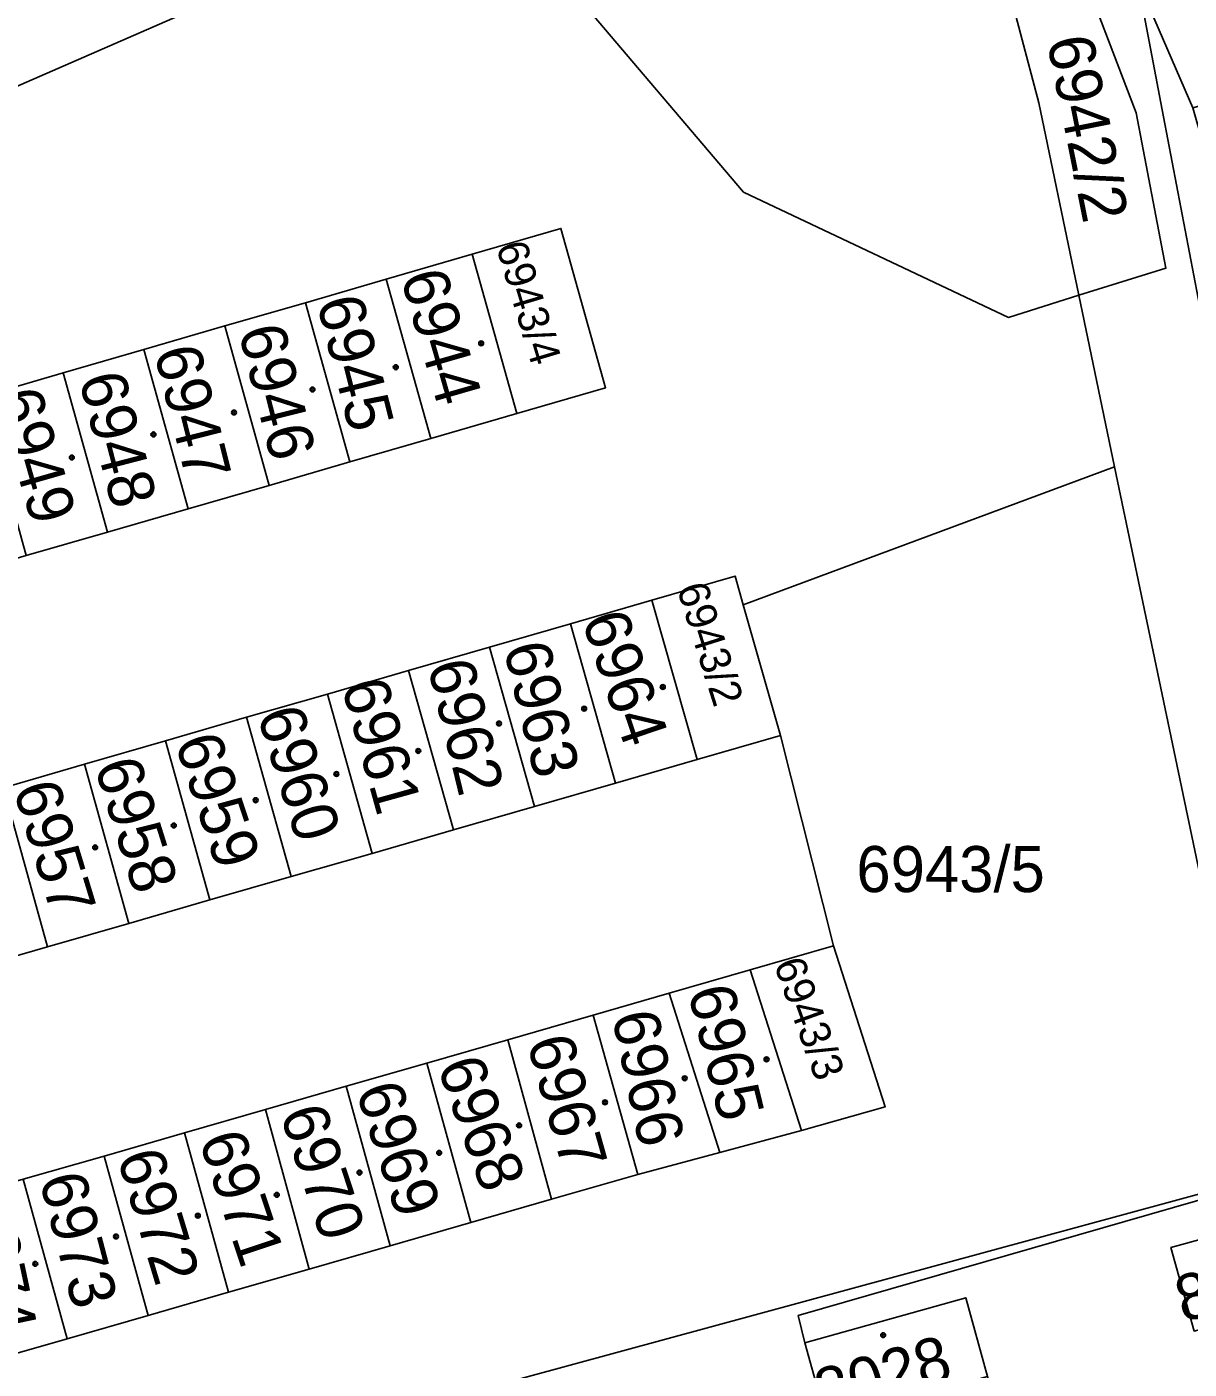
# Model space of a CAD drawing. Extents: x -596233 to -595156, y -1161235 to -1159375.
# Drawn here: x -595273.2 to -595230.32, y -1160206.35 to -1160156.82 of the extents above; entities that cross this region are included whole.
import ezdxf

# ---------------------------------------------------------------- set-up
doc = ezdxf.new("R2010")
doc.units = 0
for name, color, linetype in [('KN_KULTURY', 7, 'Continuous'), ('KN_PARC_CIS_POZ', 7, 'Continuous'), ('KN_PARC_CIS_STAV', 7, 'Continuous'), ('KN_PARC_PLOCHA', 7, 'Continuous'), ('parcely_l', 7, 'Continuous')]:
    doc.layers.add(name, color=color, linetype=linetype)

msp = doc.modelspace()

# ---------------------------------------------------------------- linework, layer by layer
at = {"layer": 'KN_KULTURY'}
for centre, radius in [((-595256.44, -1160168.5), 0.09), ((-595256.44, -1160168.5), 0.0398), ((-595259.59, -1160169.38), 0.09), ((-595259.59, -1160169.38), 0.0398), ((-595262.66, -1160170.2), 0.09), ((-595262.66, -1160170.2), 0.0398), ((-595265.56, -1160171.05), 0.09), ((-595265.56, -1160171.05), 0.0398), ((-595268.53, -1160171.86), 0.09), ((-595268.53, -1160171.86), 0.0398), ((-595271.54, -1160172.71), 0.09), ((-595271.54, -1160172.71), 0.0398), ((-595249.74, -1160181.18), 0.09), ((-595249.74, -1160181.18), 0.0398), ((-595252.64, -1160181.98), 0.09), ((-595252.64, -1160181.98), 0.0398), ((-595255.78, -1160182.53), 0.09), ((-595255.78, -1160182.53), 0.0398), ((-595258.76, -1160183.54), 0.09), ((-595258.76, -1160183.54), 0.0398), ((-595261.78, -1160184.39), 0.09), ((-595261.78, -1160184.39), 0.0398), ((-595264.76, -1160185.36), 0.09), ((-595264.76, -1160185.36), 0.0398), ((-595267.78, -1160186.29), 0.09), ((-595267.78, -1160186.29), 0.0398), ((-595270.68, -1160187.1), 0.09), ((-595270.68, -1160187.1), 0.0398), ((-595245.91, -1160194.92), 0.09), ((-595245.91, -1160194.92), 0.0398), ((-595248.93, -1160195.62), 0.09), ((-595248.93, -1160195.62), 0.0398), ((-595251.87, -1160196.51), 0.09), ((-595251.87, -1160196.51), 0.0398), ((-595255.04, -1160197.36), 0.09), ((-595255.04, -1160197.36), 0.0398), ((-595257.99, -1160198.37), 0.09), ((-595257.99, -1160198.37), 0.0398), ((-595260.93, -1160199.1), 0.09), ((-595260.93, -1160199.1), 0.0398), ((-595263.98, -1160199.92), 0.09), ((-595263.98, -1160199.92), 0.0398), ((-595266.89, -1160200.69), 0.09), ((-595266.89, -1160200.69), 0.0398), ((-595269.91, -1160201.46), 0.09), ((-595269.91, -1160201.46), 0.0398), ((-595272.89, -1160202.47), 0.09), ((-595272.89, -1160202.47), 0.0398), ((-595241.61, -1160205.1), 0.09), ((-595241.61, -1160205.1), 0.0398)]:
    msp.add_circle(centre, radius, dxfattribs=at)
at = {"layer": 'KN_PARC_PLOCHA'}
for points in [[(-595169.97, -1160137.87), (-595176.21, -1160141.83), (-595192.93, -1160148.8), (-595228.78, -1160159.41), (-595230.19, -1160159.81), (-595232.22, -1160155.08), (-595230.66, -1160154.59), (-595194.94, -1160143.41), (-595181.87, -1160138.04), (-595173.49, -1160132.33)], [(-595258.21, -1160152.3), (-595282.36, -1160162.84), (-595285.95, -1160160.69), (-595278.99, -1160152.89), (-595261.54, -1160142.89), (-595263.61, -1160147.28)], [(-595237.33, -1160150.18), (-595237.89, -1160151.93), (-595235.87, -1160159.62), (-595234.39, -1160166.72), (-595236.99, -1160167.54), (-595246.76, -1160162.92), (-595252.55, -1160156.11), (-595257.63, -1160152.84), (-595258.21, -1160152.3), (-595241.06, -1160144.81), (-595240.88, -1160145.04)], [(-595234.39, -1160166.72), (-595235.87, -1160159.62), (-595237.89, -1160151.93), (-595237.33, -1160150.18), (-595234.42, -1160154.38), (-595232.27, -1160159.99), (-595231.18, -1160165.73)], [(-595230.19, -1160159.81), (-595228.05, -1160167.26), (-595227.97, -1160168.09), (-595229.67, -1160168.5), (-595231.26, -1160160.14), (-595232.22, -1160155.08)], [(-595256.77, -1160165.21), (-595259.94, -1160166.13), (-595262.92, -1160167), (-595265.9, -1160167.85), (-595268.88, -1160168.73), (-595271.86, -1160169.59), (-595274.85, -1160170.46), (-595277.83, -1160171.32), (-595280.81, -1160172.19), (-595283.79, -1160173.05), (-595286.77, -1160173.92), (-595285.16, -1160179.79), (-595282.17, -1160178.93), (-595279.19, -1160178.06), (-595276.2, -1160177.2), (-595273.22, -1160176.33), (-595270.23, -1160175.47), (-595267.25, -1160174.6), (-595264.26, -1160173.74), (-595261.28, -1160172.87), (-595258.29, -1160172.01), (-595255.12, -1160171.09), (-595251.85, -1160170.14), (-595253.5, -1160164.26)], [(-595255.12, -1160171.09), (-595256.77, -1160165.21), (-595253.5, -1160164.26), (-595251.85, -1160170.14)], [(-595255.12, -1160171.09), (-595258.29, -1160172.01), (-595259.94, -1160166.13), (-595256.77, -1160165.21)], [(-595258.29, -1160172.01), (-595261.28, -1160172.87), (-595262.92, -1160167), (-595259.94, -1160166.13)], [(-595261.28, -1160172.87), (-595264.26, -1160173.74), (-595265.9, -1160167.85), (-595262.92, -1160167)], [(-595264.26, -1160173.74), (-595267.25, -1160174.6), (-595268.88, -1160168.73), (-595265.9, -1160167.85)], [(-595267.25, -1160174.6), (-595270.23, -1160175.47), (-595271.86, -1160169.59), (-595268.88, -1160168.73)], [(-595270.23, -1160175.47), (-595273.22, -1160176.33), (-595274.85, -1160170.46), (-595271.86, -1160169.59)], [(-595246.77, -1160178.15), (-595245.4, -1160182.97), (-595248.47, -1160183.86), (-595250.14, -1160177.98), (-595247.07, -1160177.09)], [(-595248.47, -1160183.86), (-595251.48, -1160184.73), (-595253.14, -1160178.85), (-595250.14, -1160177.98)], [(-595251.48, -1160184.73), (-595254.47, -1160185.59), (-595256.13, -1160179.71), (-595253.14, -1160178.85)], [(-595254.47, -1160185.59), (-595257.46, -1160186.45), (-595259.12, -1160180.57), (-595256.13, -1160179.71)], [(-595257.46, -1160186.45), (-595260.46, -1160187.32), (-595262.11, -1160181.44), (-595259.12, -1160180.57)], [(-595260.46, -1160187.32), (-595263.45, -1160188.18), (-595265.1, -1160182.3), (-595262.11, -1160181.44)], [(-595263.45, -1160188.18), (-595266.45, -1160189.04), (-595268.09, -1160183.17), (-595265.1, -1160182.3)], [(-595266.45, -1160189.04), (-595269.44, -1160189.91), (-595271.07, -1160184.03), (-595268.09, -1160183.17)], [(-595269.44, -1160189.91), (-595272.44, -1160190.77), (-595274.06, -1160184.9), (-595271.07, -1160184.03)], [(-595272.44, -1160190.77), (-595275.43, -1160191.63), (-595277.05, -1160185.76), (-595274.06, -1160184.9)], [(-595244.62, -1160197.55), (-595246.52, -1160191.62), (-595243.44, -1160190.73), (-595241.54, -1160196.68)], [(-595244.62, -1160197.55), (-595247.64, -1160198.36), (-595249.5, -1160192.48), (-595246.52, -1160191.62)], [(-595247.64, -1160198.36), (-595250.66, -1160199.17), (-595252.31, -1160193.29), (-595249.5, -1160192.48)], [(-595250.66, -1160199.17), (-595253.84, -1160200.08), (-595255.46, -1160194.2), (-595252.31, -1160193.29)], [(-595253.84, -1160200.08), (-595256.82, -1160200.94), (-595258.44, -1160195.06), (-595255.46, -1160194.2)], [(-595256.82, -1160200.94), (-595259.8, -1160201.8), (-595261.42, -1160195.91), (-595258.44, -1160195.06)], [(-595259.8, -1160201.8), (-595262.78, -1160202.66), (-595264.4, -1160196.77), (-595261.42, -1160195.91)], [(-595262.78, -1160202.66), (-595265.76, -1160203.51), (-595267.38, -1160197.63), (-595264.4, -1160196.77)], [(-595265.76, -1160203.51), (-595268.73, -1160204.37), (-595270.35, -1160198.49), (-595267.38, -1160197.63)], [(-595268.73, -1160204.37), (-595271.71, -1160205.23), (-595273.33, -1160199.34), (-595270.35, -1160198.49)], [(-595227.48, -1160199.4), (-595244.74, -1160204.38), (-595244.5, -1160205.38), (-595243.69, -1160208.3), (-595242.87, -1160211.22), (-595242.06, -1160214.14), (-595241.25, -1160217.06), (-595240.38, -1160220.17), (-595240.09, -1160221.2), (-595249.96, -1160224.02), (-595254.83, -1160206.66), (-595227.53, -1160199.23)], [(-595271.71, -1160205.23), (-595274.69, -1160206.08), (-595276.31, -1160200.2), (-595273.33, -1160199.34)], [(-595224.25, -1160203.33), (-595230.13, -1160204.95), (-595230.99, -1160201.86), (-595227.08, -1160200.8), (-595225.11, -1160200.25)], [(-595237.76, -1160206.63), (-595243.69, -1160208.3), (-595244.5, -1160205.38), (-595238.56, -1160203.72)]]:
    msp.add_lwpolyline(points, close=True, dxfattribs=at)
for points in [[(-595282.36, -1160162.84), (-595258.21, -1160152.3)], [(-595187.92, -1160317.6), (-595190.58, -1160305.65), (-595191.91, -1160302.21), (-595197.24, -1160303.57), (-595197.75, -1160293.16), (-595201.21, -1160282.15), (-595203.95, -1160273.46), (-595205.75, -1160267.73), (-595207.35, -1160262.15), (-595209.05, -1160256.25), (-595210.78, -1160250.22), (-595212.83, -1160243.96), (-595211.99, -1160243.08), (-595224.25, -1160198.47), (-595227.48, -1160199.4), (-595227.53, -1160199.23), (-595227.8, -1160198.28), (-595230, -1160187.74), (-595233.07, -1160173.05), (-595234.39, -1160166.72), (-595231.18, -1160165.73), (-595232.27, -1160159.99), (-595234.42, -1160154.38)], [(-595232.22, -1160155.08), (-595231.26, -1160160.14), (-595229.67, -1160168.5), (-595228.76, -1160173.31), (-595227.19, -1160181.57), (-595226.4, -1160185.7), (-595225.59, -1160189.96), (-595224.74, -1160194.46), (-595224.17, -1160197.44), (-595223.76, -1160198.95), (-595222.7, -1160202.9), (-595221.64, -1160206.85), (-595220.59, -1160210.78), (-595219.48, -1160214.88), (-595217.47, -1160222.37), (-595216.38, -1160226.42), (-595215.35, -1160230.26), (-595214.03, -1160235.18), (-595212.32, -1160241.53), (-595211.79, -1160242.87), (-595210.27, -1160246.71), (-595205.5, -1160258.78)], [(-595252.55, -1160156.11), (-595246.76, -1160162.92), (-595236.99, -1160167.54), (-595234.39, -1160166.72), (-595233.07, -1160173.05), (-595246.77, -1160178.15), (-595247.07, -1160177.09), (-595250.14, -1160177.98), (-595253.14, -1160178.85), (-595256.13, -1160179.71), (-595259.12, -1160180.57), (-595262.11, -1160181.44), (-595265.1, -1160182.3), (-595268.09, -1160183.17), (-595271.07, -1160184.03), (-595274.06, -1160184.9)], [(-595274.69, -1160206.08), (-595271.71, -1160205.23), (-595268.73, -1160204.37), (-595265.76, -1160203.51), (-595262.78, -1160202.66), (-595259.8, -1160201.8), (-595256.82, -1160200.94), (-595253.84, -1160200.08), (-595250.66, -1160199.17), (-595247.64, -1160198.36), (-595244.62, -1160197.55), (-595241.54, -1160196.68), (-595243.44, -1160190.73), (-595245.4, -1160182.97), (-595246.77, -1160178.15), (-595233.07, -1160173.05), (-595230, -1160187.74), (-595227.8, -1160198.28), (-595227.53, -1160199.23), (-595254.83, -1160206.66), (-595259.3, -1160207.88), (-595274.98, -1160213.01)], [(-595275.43, -1160191.63), (-595272.44, -1160190.77), (-595269.44, -1160189.91), (-595266.45, -1160189.04), (-595263.45, -1160188.18), (-595260.46, -1160187.32), (-595257.46, -1160186.45), (-595254.47, -1160185.59), (-595251.48, -1160184.73), (-595248.47, -1160183.86), (-595245.4, -1160182.97), (-595243.44, -1160190.73), (-595246.52, -1160191.62), (-595249.5, -1160192.48), (-595252.31, -1160193.29), (-595255.46, -1160194.2), (-595258.44, -1160195.06), (-595261.42, -1160195.91), (-595264.4, -1160196.77), (-595267.38, -1160197.63), (-595270.35, -1160198.49), (-595273.33, -1160199.34)], [(-595229.61, -1160235.78), (-595230.45, -1160232.82), (-595231.29, -1160229.86), (-595232.13, -1160226.9), (-595233.02, -1160223.74), (-595238.87, -1160225.43), (-595239.2, -1160224.33), (-595240.09, -1160221.2), (-595240.38, -1160220.17), (-595234.5, -1160218.47), (-595235.35, -1160215.36), (-595236.16, -1160212.45), (-595236.96, -1160209.54), (-595237.76, -1160206.63), (-595238.56, -1160203.72), (-595244.5, -1160205.38), (-595244.74, -1160204.38), (-595227.48, -1160199.4)], [(-595227.08, -1160200.8), (-595230.99, -1160201.86), (-595230.13, -1160204.95)]]:
    msp.add_lwpolyline(points, dxfattribs=at)
at = {"layer": 'parcely_l'}
for points in [[(-595234.39, -1160166.72), (-595235.87, -1160159.62), (-595237.89, -1160151.93), (-595237.33, -1160150.18)], [(-595237.33, -1160150.18), (-595234.42, -1160154.38), (-595232.27, -1160159.99), (-595231.18, -1160165.73), (-595234.39, -1160166.72)], [(-595282.36, -1160162.84), (-595258.21, -1160152.3)], [(-595258.21, -1160152.3), (-595257.63, -1160152.84), (-595252.55, -1160156.11), (-595246.76, -1160162.92), (-595236.99, -1160167.54), (-595234.39, -1160166.72)], [(-595230.19, -1160159.81), (-595232.22, -1160155.08)], [(-595232.22, -1160155.08), (-595231.26, -1160160.14), (-595229.67, -1160168.5)], [(-595255.12, -1160171.09), (-595251.85, -1160170.14), (-595253.5, -1160164.26), (-595256.77, -1160165.21)], [(-595256.77, -1160165.21), (-595259.94, -1160166.13)], [(-595255.12, -1160171.09), (-595256.77, -1160165.21)], [(-595259.94, -1160166.13), (-595262.92, -1160167)], [(-595259.94, -1160166.13), (-595258.29, -1160172.01)], [(-595262.92, -1160167), (-595265.9, -1160167.85)], [(-595261.28, -1160172.87), (-595262.92, -1160167)], [(-595234.39, -1160166.72), (-595233.07, -1160173.05)], [(-595265.9, -1160167.85), (-595268.88, -1160168.73)], [(-595265.9, -1160167.85), (-595264.26, -1160173.74)], [(-595268.88, -1160168.73), (-595271.86, -1160169.59)], [(-595267.25, -1160174.6), (-595268.88, -1160168.73)], [(-595271.86, -1160169.59), (-595274.85, -1160170.46)], [(-595271.86, -1160169.59), (-595270.23, -1160175.47)], [(-595258.29, -1160172.01), (-595255.12, -1160171.09)], [(-595261.28, -1160172.87), (-595258.29, -1160172.01)], [(-595264.26, -1160173.74), (-595261.28, -1160172.87)], [(-595233.07, -1160173.05), (-595246.77, -1160178.15)], [(-595233.07, -1160173.05), (-595230, -1160187.74), (-595227.8, -1160198.28), (-595227.53, -1160199.23)], [(-595267.25, -1160174.6), (-595264.26, -1160173.74)], [(-595270.23, -1160175.47), (-595267.25, -1160174.6)], [(-595273.22, -1160176.33), (-595270.23, -1160175.47)], [(-595246.77, -1160178.15), (-595247.07, -1160177.09), (-595250.14, -1160177.98)], [(-595250.14, -1160177.98), (-595253.14, -1160178.85)], [(-595248.47, -1160183.86), (-595250.14, -1160177.98)], [(-595246.77, -1160178.15), (-595245.4, -1160182.97)], [(-595253.14, -1160178.85), (-595256.13, -1160179.71)], [(-595251.48, -1160184.73), (-595253.14, -1160178.85)], [(-595256.13, -1160179.71), (-595259.12, -1160180.57)], [(-595256.13, -1160179.71), (-595254.47, -1160185.59)], [(-595259.12, -1160180.57), (-595262.11, -1160181.44)], [(-595257.46, -1160186.45), (-595259.12, -1160180.57)], [(-595262.11, -1160181.44), (-595265.1, -1160182.3)], [(-595262.11, -1160181.44), (-595260.46, -1160187.32)], [(-595265.1, -1160182.3), (-595268.09, -1160183.17)], [(-595263.45, -1160188.18), (-595265.1, -1160182.3)], [(-595248.47, -1160183.86), (-595245.4, -1160182.97)], [(-595245.4, -1160182.97), (-595243.44, -1160190.73)], [(-595268.09, -1160183.17), (-595271.07, -1160184.03)], [(-595266.45, -1160189.04), (-595268.09, -1160183.17)], [(-595251.48, -1160184.73), (-595248.47, -1160183.86)], [(-595271.07, -1160184.03), (-595274.06, -1160184.9)], [(-595269.44, -1160189.91), (-595271.07, -1160184.03)], [(-595274.06, -1160184.9), (-595272.44, -1160190.77)], [(-595254.47, -1160185.59), (-595251.48, -1160184.73)], [(-595257.46, -1160186.45), (-595254.47, -1160185.59)], [(-595260.46, -1160187.32), (-595257.46, -1160186.45)], [(-595263.45, -1160188.18), (-595260.46, -1160187.32)], [(-595266.45, -1160189.04), (-595263.45, -1160188.18)], [(-595269.44, -1160189.91), (-595266.45, -1160189.04)], [(-595272.44, -1160190.77), (-595269.44, -1160189.91)], [(-595275.43, -1160191.63), (-595272.44, -1160190.77)], [(-595243.44, -1160190.73), (-595246.52, -1160191.62)], [(-595244.62, -1160197.55), (-595241.54, -1160196.68), (-595243.44, -1160190.73)], [(-595246.52, -1160191.62), (-595249.5, -1160192.48)], [(-595246.52, -1160191.62), (-595244.62, -1160197.55)], [(-595249.5, -1160192.48), (-595252.31, -1160193.29)], [(-595247.64, -1160198.36), (-595249.5, -1160192.48)], [(-595252.31, -1160193.29), (-595255.46, -1160194.2)], [(-595252.31, -1160193.29), (-595250.66, -1160199.17)], [(-595255.46, -1160194.2), (-595258.44, -1160195.06)], [(-595253.84, -1160200.08), (-595255.46, -1160194.2)], [(-595258.44, -1160195.06), (-595261.42, -1160195.91)], [(-595258.44, -1160195.06), (-595256.82, -1160200.94)], [(-595261.42, -1160195.91), (-595264.4, -1160196.77)], [(-595259.8, -1160201.8), (-595261.42, -1160195.91)], [(-595264.4, -1160196.77), (-595267.38, -1160197.63)], [(-595262.78, -1160202.66), (-595264.4, -1160196.77)], [(-595267.38, -1160197.63), (-595270.35, -1160198.49)], [(-595267.38, -1160197.63), (-595265.76, -1160203.51)], [(-595244.62, -1160197.55), (-595247.64, -1160198.36)], [(-595270.35, -1160198.49), (-595273.33, -1160199.34)], [(-595268.73, -1160204.37), (-595270.35, -1160198.49)], [(-595250.66, -1160199.17), (-595247.64, -1160198.36)], [(-595254.83, -1160206.66), (-595227.53, -1160199.23)], [(-595250.66, -1160199.17), (-595253.84, -1160200.08)], [(-595273.33, -1160199.34), (-595271.71, -1160205.23)], [(-595227.48, -1160199.4), (-595244.74, -1160204.38), (-595244.5, -1160205.38)], [(-595256.82, -1160200.94), (-595253.84, -1160200.08)], [(-595224.25, -1160203.33), (-595225.11, -1160200.25), (-595227.08, -1160200.8), (-595230.99, -1160201.86), (-595230.13, -1160204.95)], [(-595256.82, -1160200.94), (-595259.8, -1160201.8)], [(-595262.78, -1160202.66), (-595259.8, -1160201.8)], [(-595265.76, -1160203.51), (-595262.78, -1160202.66)], [(-595268.73, -1160204.37), (-595265.76, -1160203.51)], [(-595237.76, -1160206.63), (-595238.56, -1160203.72), (-595244.5, -1160205.38)], [(-595271.71, -1160205.23), (-595268.73, -1160204.37)], [(-595274.69, -1160206.08), (-595271.71, -1160205.23)], [(-595244.5, -1160205.38), (-595243.69, -1160208.3)]]:
    msp.add_lwpolyline(points, dxfattribs=at)

# ---------------------------------------------------------------- texts
at = {"layer": 'KN_PARC_CIS_POZ'}
for s, height, rotation, p in [('6942/2', 1.7, 281.36281, (-595235.579, -1160157.3078)), ('6943/4', 1.14, 286.70021, (-595255.8982, -1160164.9163)), ('6943/2', 1.14, 287.48975, (-595249.2307, -1160177.5294)), ('6943/3', 1.14, 289.81994, (-595245.6552, -1160191.4014))]:
    msp.add_text(s, height=height, rotation=rotation, dxfattribs=at).set_placement(p)
msp.add_text('6943/5', height=1.7, dxfattribs=at).set_placement((-595242.5966, -1160188.75))
at = {"layer": 'KN_PARC_CIS_STAV'}
for s, rotation, p in [('6944', 286.07243, (-595259.4228, -1160166.0352)), ('6945', 284.25074, (-595262.5172, -1160166.9593)), ('6946', 284.20366, (-595265.4047, -1160168.0286)), ('6947', 284.07548, (-595268.518, -1160168.7969)), ('6948', 284.56529, (-595271.2938, -1160169.7935)), ('6949', 285.95725, (-595274.3768, -1160170.4235)), ('6964', 288.74786, (-595252.7417, -1160178.6987)), ('6963', 283.61707, (-595255.6238, -1160179.721)), ('6962', 283.69227, (-595258.4277, -1160180.3719)), ('6961', 285.56726, (-595261.6064, -1160181.1177)), ('6960', 287.33328, (-595264.7185, -1160182.1849)), ('6959', 288.45285, (-595267.7565, -1160183.2136)), ('6958', 287.41772, (-595270.7229, -1160184.0863)), ('6957', 286.89577, (-595273.7158, -1160184.9279)), ('6965', 283.81717, (-595248.8243, -1160192.3936)), ('6966', 281.95032, (-595251.6253, -1160193.3009)), ('6967', 285.75836, (-595254.7664, -1160194.2805)), ('6968', 289.81633, (-595258.0766, -1160195.1679)), ('6969', 288.0666, (-595261.0765, -1160196.067)), ('6970', 288.2252, (-595263.8747, -1160196.9197)), ('6971', 288.43495, (-595266.8656, -1160197.8833)), ('6972', 286.87357, (-595269.8846, -1160198.5175)), ('6973', 284.72682, (-595272.7523, -1160199.3357)), ('6974', 281.91699, (-595275.5036, -1160200.2005)), ('8013', 15.62355, (-595230.5415, -1160204.6394)), ('8028', 15.69947, (-595243.8404, -1160208.0733))]:
    msp.add_text(s, height=1.7, rotation=rotation, dxfattribs=at).set_placement(p)

doc.saveas('drawing.dxf')
